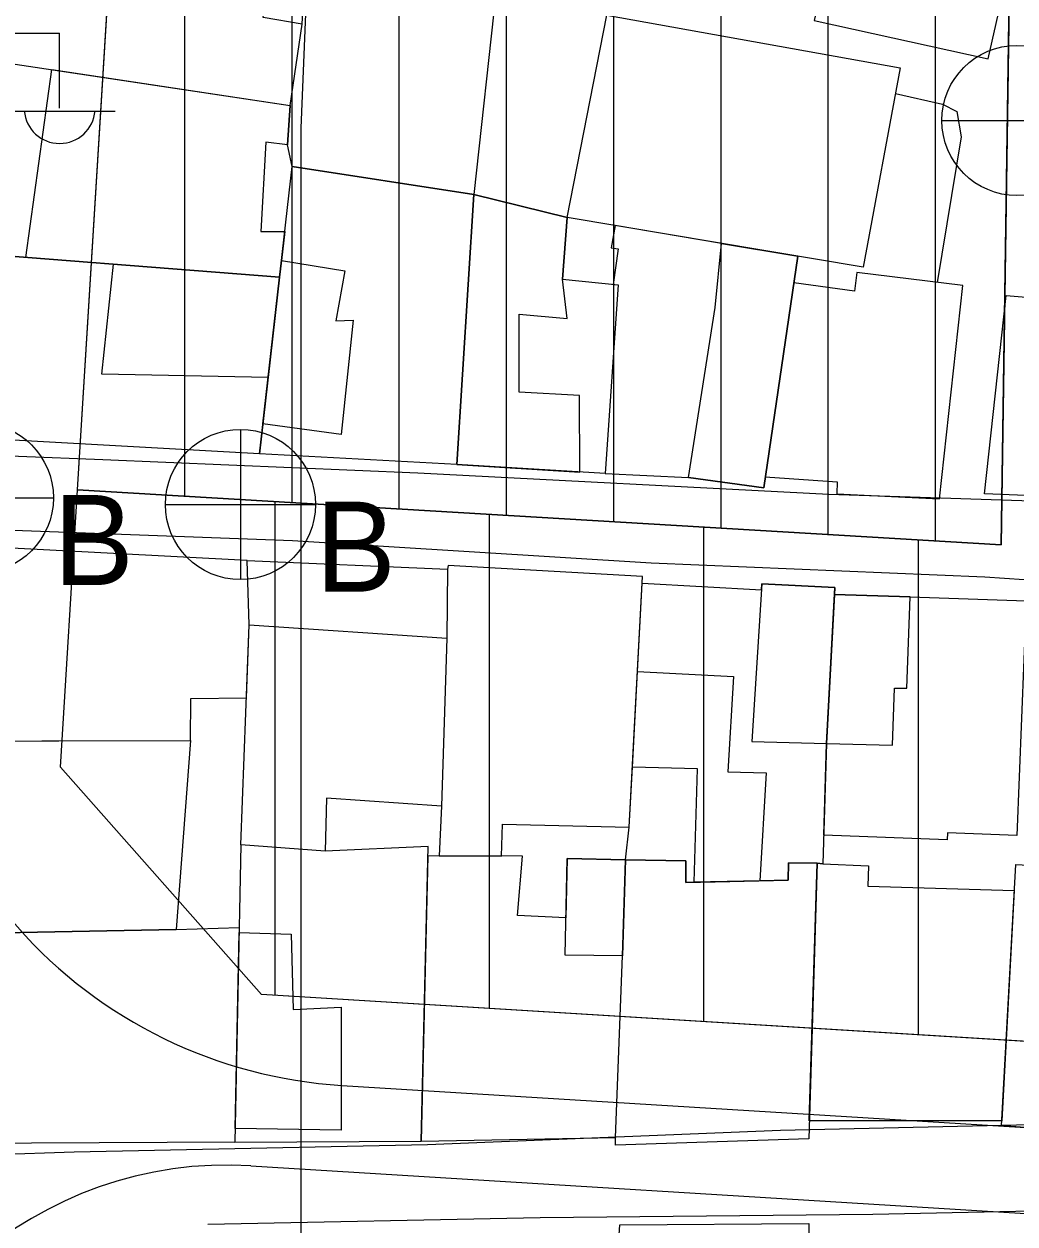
# Model space of a CAD drawing. Extents: x 417997 to 421451, y 4451742 to 4455216.
# Drawn here: x 420300.2 to 420346.4, y 4452953.9 to 4453009.8 of the extents above; entities that cross this region are included whole.
import ezdxf

# ---------------------------------------------------------------- set-up
doc = ezdxf.new("R2010")
doc.units = 0
for name, color, linetype in [('ADA', 7, 'Continuous'), ('ADAKENARI', 7, 'Continuous'), ('B_Mesken', 7, 'Continuous'), ('B_Teras', 7, 'Continuous'), ('KALDIRIM', 7, 'Continuous'), ('PL_KON_MEV_350', 7, 'Continuous'), ('PL_KON_MEV_450', 7, 'Continuous'), ('S_Elektrik_Diregi', 7, 'Continuous'), ('S_Rogar_Kapagi_Buski', 7, 'Continuous'), ('Sinir_Duvar_tek_tarafa_ait', 7, 'Continuous'), ('SN_KENTSEL_DONUSUM', 7, 'Continuous'), ('TR_ORTAYOGUNKONUT', 7, 'Continuous'), ('TR_YUKSEKYOGUNKONUT', 7, 'Continuous'), ('Yol_Sose', 7, 'Continuous')]:
    doc.layers.add(name, color=color, linetype=linetype)

msp = doc.modelspace()

# ---------------------------------------------------------------- linework, layer by layer
at = {"layer": 'ADA'}
for p, q in [((420345.713, 4452985.559), (420346.185, 4453017.188)), ((420345.713, 4452985.559), (420346.185, 4453017.188)), ((420302.652, 4452988.122), (420345.713, 4452985.559)), ((420302.652, 4452988.122), (420345.713, 4452985.559))]:
    msp.add_line(p, q, dxfattribs=at)
at = {"layer": 'ADAKENARI'}
for p, q in [((420302.652, 4452988.122), (420305.193, 4453029.398)), ((420302.652, 4452988.122), (420305.193, 4453029.398)), ((420301.856, 4452975.193), (420302.652, 4452988.122)), ((420301.856, 4452975.193), (420302.652, 4452988.122)), ((420311.223, 4452964.599), (420301.856, 4452975.193)), ((420311.223, 4452964.599), (420301.856, 4452975.193)), ((420382.694, 4452960.215), (420311.223, 4452964.599)), ((420382.694, 4452960.215), (420311.223, 4452964.599))]:
    msp.add_line(p, q, dxfattribs=at)
at = {"layer": 'B_Mesken'}
for points in [[(420339.618, 4453020.719), (420336.993, 4453009.984), (420345.105, 4453008.205), (420345.669, 4453010.676), (420347.751, 4453010.229), (420349.459, 4453018.506), (420347.124, 4453019.001), (420347.312, 4453019.798), (420342.197, 4453020.961), (420341.992, 4453020.222)], [(420297.665, 4453016.639), (420296.371, 4453008.391), (420297.037, 4453008.367), (420312.569, 4453006.031), (420313.125, 4453009.815), (420311.295, 4453010.135), (420311.869, 4453013.879), (420306.083, 4453014.81), (420306.245, 4453015.471), (420301.608, 4453016.204), (420301.534, 4453015.778)], [(420322.171, 4453011.403), (420321.129, 4453001.889), (420312.655, 4453003.194), (420312.44, 4453004.193), (420312.569, 4453006.031), (420313.125, 4453009.815), (420313.295, 4453013.244)], [(420341.011, 4453007.792), (420339.284, 4452998.496), (420325.484, 4453000.812), (420327.334, 4453010.241)], [(420295.341, 4452999.333), (420296.371, 4453008.391), (420297.037, 4453008.367), (420312.569, 4453006.031), (420312.44, 4453004.193), (420311.426, 4453004.327), (420311.189, 4453000.159), (420312.31, 4453000.161), (420312.067, 4452998.025)], [(420312.655, 4453003.194), (420321.129, 4453001.889), (420320.335, 4452989.298), (420311.131, 4452989.803)], [(420325.484, 4453000.812), (420325.257, 4452997.935), (420327.857, 4452997.665), (420327.247, 4452988.875), (420320.335, 4452989.298), (420321.129, 4453001.889), (420325.484, 4453000.812)], [(420331.13, 4452988.691), (420334.641, 4452988.214), (420336.235, 4452999.008), (420332.679, 4452999.604), (420327.711, 4453000.438), (420327.536, 4452999.395), (420327.862, 4452999.351), (420327.622, 4452997.69), (420327.857, 4452997.665), (420327.247, 4452988.875)], [(420311.131, 4452989.803), (420294.896, 4452990.693), (420295.341, 4452999.333), (420312.067, 4452998.025)], [(420334.716, 4452988.72), (420338.073, 4452988.494), (420338.055, 4452987.932), (420342.838, 4452987.7), (420343.925, 4452997.636), (420338.985, 4452998.25), (420338.87, 4452997.374), (420336.053, 4452997.772)], [(420356.478, 4452987.472), (420344.93, 4452987.928), (420345.941, 4452997.167), (420350.087, 4452996.84), (420350.116, 4452997.243), (420354.879, 4452996.935), (420354.95, 4452997.909), (420357.789, 4452997.684)], [(420310.551, 4452984.828), (420294.522, 4452985.656), (420294.033, 4452976.407), (420307.92, 4452976.439), (420307.936, 4452978.398), (420310.523, 4452978.422), (420310.652, 4452981.827)], [(420319.898, 4452984.416), (420319.873, 4452981.204), (420319.614, 4452973.377), (420314.262, 4452973.744), (420314.187, 4452971.279), (420310.262, 4452971.576), (420310.652, 4452981.827), (420310.551, 4452984.828)], [(420328.99, 4452984.086), (420319.922, 4452984.586), (420319.898, 4452984.416), (420319.873, 4452981.204), (420319.614, 4452973.377), (420319.505, 4452971.057), (420322.414, 4452971.043), (420322.455, 4452972.54), (420328.376, 4452972.392)], [(420328.973, 4452983.761), (420334.544, 4452983.463), (420334.562, 4452983.735), (420337.957, 4452983.571), (420337.94, 4452983.247), (420337.571, 4452976.298), (420337.407, 4452970.687), (420337.142, 4452970.713), (420335.804, 4452970.73), (420335.779, 4452969.925), (420334.465, 4452969.896), (420331.399, 4452969.829), (420331.017, 4452969.82), (420331.399, 4452969.829), (420331.017, 4452969.82), (420331.011, 4452970.829), (420328.201, 4452970.867), (420328.376, 4452972.392), (420328.523, 4452975.197), (420328.757, 4452979.655)], [(420346.447, 4452972.008), (420343.209, 4452972.135), (420343.198, 4452971.805), (420337.446, 4452972.023), (420337.571, 4452976.298), (420337.94, 4452983.247), (420341.471, 4452983.131), (420346.878, 4452982.951)], [(420307.92, 4452976.439), (420307.252, 4452967.628), (420295.1, 4452967.396), (420295.636, 4452976.411)], [(420310.262, 4452971.576), (420309.988, 4452957.716), (420318.667, 4452957.758), (420318.994, 4452971.499), (420314.187, 4452971.279)], [(420325.42, 4452968.164), (420323.159, 4452968.279), (420323.391, 4452971.038), (420318.984, 4452971.06), (420318.667, 4452957.758), (420327.732, 4452957.937), (420328.061, 4452966.397), (420328.201, 4452970.867), (420325.476, 4452970.933)], [(420328.201, 4452970.867), (420331.011, 4452970.829), (420331.017, 4452969.82), (420335.779, 4452969.925), (420335.804, 4452970.73), (420337.142, 4452970.713), (420336.739, 4452957.869), (420327.727, 4452957.569), (420327.732, 4452957.937), (420328.061, 4452966.397)], [(420345.745, 4452958.704), (420336.766, 4452958.706), (420337.142, 4452970.713), (420337.407, 4452970.687), (420339.524, 4452970.601), (420339.5, 4452969.65), (420346.328, 4452969.448)], [(420355.197, 4452970.008), (420354.687, 4452958.686), (420351.104, 4452958.873), (420351.118, 4452958.205), (420350.155, 4452958.161), (420345.733, 4452958.476), (420346.393, 4452970.657), (420350.74, 4452970.423), (420350.717, 4452969.953)], [(420307.252, 4452967.628), (420310.186, 4452967.726), (420309.988, 4452957.716), (420294.16, 4452957.635), (420294.021, 4452967.357), (420295.1, 4452967.396)], [(420327.914, 4452953.632), (420327.931, 4452953.87), (420336.744, 4452953.925), (420336.751, 4452953.446), (420336.287, 4452943.347), (420336.267, 4452942.367), (420327.208, 4452942.4)]]:
    msp.add_lwpolyline(points, close=True, dxfattribs=at)
at = {"layer": 'B_Teras'}
for points in [[(420297.61, 4453012.602), (420297.037, 4453008.367), (420312.569, 4453006.031), (420313.125, 4453009.815), (420311.295, 4453010.135), (420311.869, 4453013.879), (420306.083, 4453014.81), (420306.245, 4453015.471), (420301.608, 4453016.204), (420300.906, 4453012.19)], [(420300.233, 4452998.951), (420301.442, 4453007.705), (420312.569, 4453006.031), (420312.44, 4453004.193), (420311.426, 4453004.327), (420311.189, 4453000.159), (420312.31, 4453000.161), (420312.156, 4452998.805), (420312.067, 4452998.025)], [(420326.063, 4452988.947), (420326.049, 4452992.515), (420323.241, 4452992.669), (420323.246, 4452996.307), (420325.484, 4452996.1), (420325.257, 4452997.935), (420325.484, 4453000.812), (420321.129, 4453001.889), (420320.335, 4452989.298)], [(420331.13, 4452988.691), (420332.378, 4452996.617), (420332.679, 4452999.604), (420336.235, 4452999.008), (420334.641, 4452988.214)], [(420303.785, 4452993.51), (420304.32, 4452998.631), (420312.067, 4452998.025), (420311.535, 4452993.353)], [(420315.111, 4452998.331), (420314.692, 4452995.988), (420315.495, 4452996.03), (420314.938, 4452990.697), (420311.288, 4452991.186), (420312.067, 4452998.025), (420312.156, 4452998.805)], [(420337.571, 4452976.298), (420337.957, 4452983.571), (420334.562, 4452983.735), (420334.084, 4452976.382)], [(420337.571, 4452976.298), (420340.645, 4452976.221), (420340.741, 4452978.87), (420341.312, 4452978.871), (420341.471, 4452983.131), (420337.94, 4452983.247)], [(420310.652, 4452981.827), (420319.873, 4452981.204), (420319.614, 4452973.377), (420314.262, 4452973.744), (420314.187, 4452971.279), (420310.262, 4452971.576)], [(420328.757, 4452979.655), (420333.229, 4452979.42), (420332.969, 4452974.979), (420334.75, 4452974.93), (420334.465, 4452969.896), (420331.399, 4452969.829), (420331.558, 4452975.11), (420328.523, 4452975.197)], [(420325.476, 4452970.933), (420328.201, 4452970.867), (420328.061, 4452966.397), (420325.385, 4452966.424)], [(420346.393, 4452970.657), (420350.74, 4452970.423), (420350.155, 4452958.161), (420345.733, 4452958.476)], [(420310.181, 4452967.491), (420312.607, 4452967.404), (420312.708, 4452963.894), (420314.946, 4452964.009), (420314.943, 4452958.269), (420310.001, 4452958.361)]]:
    msp.add_lwpolyline(points, close=True, dxfattribs=at)
at = {"layer": 'KALDIRIM'}
for p, q in [((420314.972, 4452960.362), (420411.395, 4452954.446)), ((420314.972, 4452960.362), (420411.395, 4452954.446)), ((420310.731, 4452956.614), (420471.479, 4452946.753)), ((420310.731, 4452956.614), (420471.479, 4452946.753))]:
    msp.add_line(p, q, dxfattribs=at)
for centre, radius, start, end in [((420316.319, 4452982.318), 21.997, 176.4779, 266.4895), ((420316.319, 4452982.318), 21.997, 176.4779, 266.4895), ((420309.628, 4452938.646), 18.002, 86.4895, 176.4779), ((420309.628, 4452938.646), 18.002, 86.4895, 176.4779)]:
    msp.add_arc(centre, radius, start, end, dxfattribs=at)
at = {"layer": 'PL_KON_MEV_350'}
msp.add_lwpolyline([(420345.713, 4452985.559), (420346.185, 4453017.188), (420363.18, 4453066.755), (420380.647, 4453058.73), (420434.399, 4453163.753), (420449.713, 4453190.777), (420473.239, 4453173.418), (420408.599, 4453052.115), (420405.936, 4453046.78), (420403.56, 4453041.311), (420401.479, 4453035.722), (420399.699, 4453030.032), (420398.223, 4453024.254), (420397.058, 4453018.406), (420396.205, 4453012.505), (420395.668, 4453006.566), (420393.311, 4452969.582), (420382.694, 4452960.215), (420311.223, 4452964.599), (420301.856, 4452975.193), (420302.652, 4452988.122)], close=True, dxfattribs=at)
at = {"layer": 'PL_KON_MEV_450'}
msp.add_lwpolyline([(420434.399, 4453163.753), (420380.647, 4453058.73), (420363.18, 4453066.755), (420346.185, 4453017.188), (420345.713, 4452985.559), (420302.652, 4452988.122), (420305.193, 4453029.398), (420305.766, 4453035.576), (420306.721, 4453041.706), (420308.054, 4453047.765), (420309.761, 4453053.73), (420311.834, 4453059.578), (420314.266, 4453065.286), (420317.047, 4453070.832), (420320.166, 4453076.195), (420323.613, 4453081.354), (420327.372, 4453086.289), (420403.815, 4453180.435)], close=True, dxfattribs=at)
msp.add_lwpolyline([(420434.399, 4453163.753), (420380.647, 4453058.73), (420363.18, 4453066.755), (420346.185, 4453017.188), (420345.713, 4452985.559), (420302.652, 4452988.122), (420305.193, 4453029.398), (420305.766, 4453035.576), (420306.721, 4453041.706), (420308.054, 4453047.765), (420309.761, 4453053.73), (420311.834, 4453059.578), (420314.266, 4453065.286), (420317.047, 4453070.832), (420320.166, 4453076.195), (420323.613, 4453081.354), (420327.372, 4453086.289), (420403.815, 4453180.435)], close=True, dxfattribs=at)
at = {"layer": 'S_Elektrik_Diregi'}
for p, q in [((420294.812, 4453009.405), (420301.812, 4453009.405)), ((420301.812, 4453005.905), (420301.812, 4453009.405)), ((420299.152, 4453005.765), (420304.403, 4453005.765))]:
    msp.add_line(p, q, dxfattribs=at)
msp.add_arc((420301.813, 4453005.917), 1.658, 184.8384, 355.1464, dxfattribs=at)
at = {"layer": 'S_Rogar_Kapagi_Buski'}
for p, q in [((420342.951, 4453005.333), (420349.951, 4453005.333)), ((420310.241, 4452990.934), (420310.241, 4452983.934)), ((420294.521, 4452987.744), (420301.521, 4452987.744)), ((420306.741, 4452987.434), (420313.741, 4452987.434))]:
    msp.add_line(p, q, dxfattribs=at)
for centre in [(420346.451, 4453005.333), (420298.021, 4452987.744), (420310.241, 4452987.434)]:
    msp.add_circle(centre, 3.5, dxfattribs=at)
at = {"layer": 'Sinir_Duvar_tek_tarafa_ait'}
msp.add_lwpolyline([(420340.787, 4453006.584), (420342.983, 4453006.085), (420343.644, 4453005.753), (420343.851, 4453004.568), (420342.73, 4452997.785)], dxfattribs=at)
at = {"layer": 'SN_KENTSEL_DONUSUM'}
for p, q in [((420314.908, 4453051.082), (420313.064, 4453004.979)), ((420314.908, 4453051.082), (420313.064, 4453004.979)), ((420313.064, 4453004.979), (420313.064, 4452927.526)), ((420313.064, 4453004.979), (420313.064, 4452927.526))]:
    msp.add_line(p, q, dxfattribs=at)
at = {"layer": 'TR_ORTAYOGUNKONUT'}
for p, q in [((420311.856, 4452964.56), (420311.856, 4452987.574)), ((420311.856, 4452964.56), (420311.856, 4452987.574)), ((420321.856, 4452963.947), (420321.856, 4452986.979)), ((420321.856, 4452963.947), (420321.856, 4452986.979)), ((420331.856, 4452963.333), (420331.856, 4452986.383)), ((420331.856, 4452963.333), (420331.856, 4452986.383)), ((420341.856, 4452962.72), (420341.856, 4452985.788)), ((420341.856, 4452962.72), (420341.856, 4452985.788))]:
    msp.add_line(p, q, dxfattribs=at)
at = {"layer": 'TR_YUKSEKYOGUNKONUT'}
for p, q in [((420342.652, 4452985.741), (420342.652, 4453105.108)), ((420342.652, 4452985.741), (420342.652, 4453105.108)), ((420337.652, 4452986.038), (420337.652, 4453098.95)), ((420337.652, 4452986.038), (420337.652, 4453098.95)), ((420332.652, 4452986.336), (420332.652, 4453092.792)), ((420332.652, 4452986.336), (420332.652, 4453092.792)), ((420327.652, 4452986.634), (420327.652, 4453086.634)), ((420327.652, 4452986.634), (420327.652, 4453086.634)), ((420322.652, 4452986.931), (420322.652, 4453079.916)), ((420322.652, 4452986.931), (420322.652, 4453079.916)), ((420317.652, 4452987.229), (420317.652, 4453071.872)), ((420317.652, 4452987.229), (420317.652, 4453071.872)), ((420312.652, 4452987.526), (420312.652, 4453061.499)), ((420312.652, 4452987.526), (420312.652, 4453061.499)), ((420307.652, 4452987.824), (420307.652, 4453045.938)), ((420307.652, 4452987.824), (420307.652, 4453045.938))]:
    msp.add_line(p, q, dxfattribs=at)
at = {"layer": 'Yol_Sose'}
for points in [[(420356.138, 4452987.292), (420337.684, 4452987.908), (420318.51, 4452988.891), (420303.826, 4452989.519), (420295.939, 4452989.831)], [(420295.865, 4452986.38), (420312.67, 4452985.753), (420329.389, 4452984.715), (420344.955, 4452984.06), (420357.792, 4452983.198), (420366.654, 4452982.779), (420377.82, 4452981.943), (420386.021, 4452981.472), (420397.304, 4452980.971), (420408.259, 4452980.401), (420422.54, 4452979.594)], [(420302.493, 4452957.249), (420295.11, 4452956.999), (420294.507, 4452957.011), (420293.882, 4452957.171), (420293.657, 4452957.374), (420293.601, 4452957.81), (420293.685, 4452962.671)], [(420428.465, 4452956.291), (420412.422, 4452957.503), (420397.492, 4452958.469), (420387.094, 4452958.813), (420369.619, 4452958.673), (420355.385, 4452958.707), (420335.424, 4452958.253), (420318.968, 4452957.587), (420302.493, 4452957.249)], [(420308.73, 4452953.901), (420324.223, 4452954.212), (420339.73, 4452954.358), (420360.481, 4452954.793), (420377.575, 4452955.373), (420387.592, 4452955.769), (420389.771, 4452955.794), (420391.127, 4452955.645), (420392.165, 4452955.28), (420392.811, 4452954.516), (420392.909, 4452954.022), (420392.752, 4452947.738)]]:
    msp.add_lwpolyline(points, dxfattribs=at)

# ---------------------------------------------------------------- texts
at = {"layer": 'S_Rogar_Kapagi_Buski'}
for p in [(420301.521, 4452983.68), (420313.741, 4452983.37)]:
    msp.add_text('B', height=4.2, dxfattribs=at).set_placement(p)

doc.saveas('drawing.dxf')
